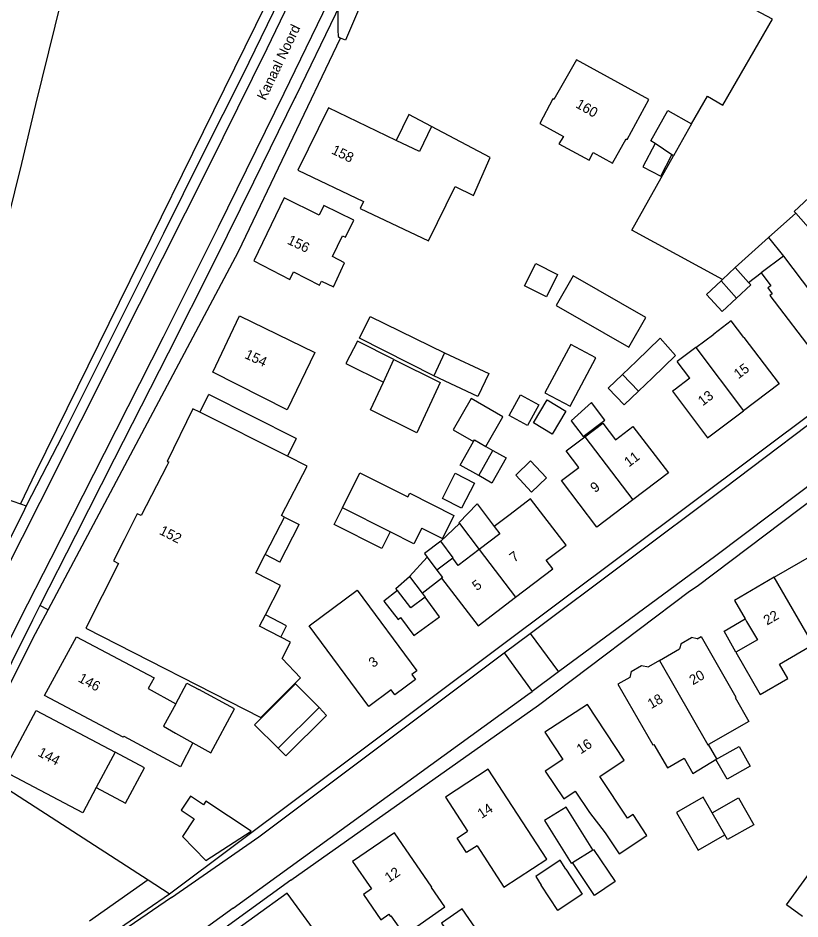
# Model space of a CAD drawing. Extents: x 194485 to 197793, y 468269 to 470822.
# Drawn here: x 194997.9 to 195092.1, y 470276.1 to 470384.6 of the extents above; entities that cross this region are included whole.
import ezdxf

# ---------------------------------------------------------------- set-up
doc = ezdxf.new("R2010")
doc.units = 0
for name, color, linetype in [('BGT grensvlak gebouwinstallatie plus 1', 7, 'Continuous'), ('BGT grensvlak onbegroeid terreindeel', 7, 'Continuous'), ('BGT grensvlak ondersteunend wegdeel', 7, 'Continuous'), ('BGT grensvlak overig bouwwerk uitbreiding populatie', 7, 'Continuous'), ('BGT grensvlak pand op maaiveld', 7, 'Continuous'), ('BGT grensvlak pand op maaiveld LR', 7, 'Continuous'), ('BGT grensvlak waterdeel', 7, 'Continuous'), ('BGT grensvlak wegdeel', 7, 'Continuous'), ('BGT tekst huisnummerreeks', 7, 'Continuous'), ('BGT tekst openbare ruimte label weg', 7, 'Continuous')]:
    doc.layers.add(name, color=color, linetype=linetype)

msp = doc.modelspace()

# ---------------------------------------------------------------- linework, layer by layer
at = {"layer": 'BGT grensvlak gebouwinstallatie plus 1'}
for p, q in [((195074.66, 470369.5), (195073.18, 470366.7)), ((195075.34, 470365.56), (195076.7, 470368.13)), ((195073.18, 470366.7), (195075.34, 470365.56)), ((195049.3, 470344.29), (195054.61, 470341.77)), ((195054.61, 470341.77), (195053.31, 470339.01)), ((195053.31, 470339.01), (195047.99, 470341.52)), ((195019.8, 470337.11), (195020.88, 470339.26)), ((195031.42, 470333.96), (195020.88, 470339.26)), ((195066.99, 470338.3), (195064.56, 470336.08)), ((195031.42, 470333.96), (195030.34, 470331.82)), ((195054.27, 470333), (195055.12, 470332.52)), ((195036, 470323.59), (195037, 470325.59)), ((195029.98, 470324.49), (195031.76, 470323.58)), ((195029.45, 470319.07), (195031.76, 470323.58)), ((195041.73, 470320.7), (195036, 470323.59)), ((195051.07, 470323.73), (195048.83, 470321.58)), ((195051.07, 470323.73), (195053.47, 470320.57)), ((195042.74, 470322.7), (195041.73, 470320.7)), ((195029.45, 470319.07), (195027.67, 470319.98)), ((195047.19, 470319.65), (195045.05, 470317.34)), ((195047.19, 470319.65), (195048.36, 470318.09)), ((195046.57, 470315.34), (195048.93, 470317.13)), ((195030.24, 470311.39), (195027.69, 470312.69)), ((195029.54, 470310.03), (195030.24, 470311.39)), ((195034.16, 470301.54), (195035.07, 470300.58)), ((195035.07, 470300.58), (195030.14, 470295.73)), ((195018.95, 470297.3), (195021.11, 470296.09)), ((195030.14, 470295.73), (195029.24, 470296.63))]:
    msp.add_line(p, q, dxfattribs=at)
for points in [[(195047.73, 470371.53), (195044.99, 470372.98), (195043.46, 470369.88)], [(195062.73, 470349.98), (195071.51, 470344.96), (195073.54, 470348.52), (195064.77, 470353.54), (195062.73, 470349.98)], [(195043.18, 470343.48), (195048.75, 470340.7), (195045.93, 470334.65), (195040.35, 470337.42), (195041.91, 470340.75)], [(195054.27, 470333), (195056.33, 470336.55), (195052.51, 470338.76), (195050.33, 470335), (195052.78, 470333.58)], [(195064.56, 470336.08), (195066, 470334.19), (195068.6, 470336.16), (195066.99, 470338.3)], [(195053.41, 470329.49), (195051.18, 470330.75), (195052.78, 470333.58)], [(195052.78, 470333.58), (195052.9, 470333.78), (195054.27, 470333)], [(195051.07, 470323.73), (195051.01, 470323.81), (195053.2, 470326.07), (195055.27, 470323.34)], [(195048.83, 470321.58), (195046.86, 470320.1), (195047.19, 470319.65)], [(195050.28, 470319.52), (195050.33, 470319.57), (195048.83, 470321.58)], [(195043.61, 470315.63), (195041.98, 470314.35), (195043.7, 470312.15), (195043.99, 470312.38)], [(195043.99, 470312.38), (195045.59, 470310.2), (195048.69, 470312.46), (195046.96, 470314.83)], [(195084.4, 470308.22), (195082.97, 470310.76), (195085.52, 470312.21)], [(195016.89, 470301.99), (195018.23, 470304.48), (195019.68, 470303.7)], [(195021.11, 470296.09), (195023.96, 470301.4), (195019.68, 470303.7)], [(195007.3, 470291.9), (195010.84, 470290.01), (195013.12, 470294.27), (195009.58, 470296.16)], [(195081.56, 470288.85), (195084.72, 470290.65), (195086.57, 470287.42), (195083.41, 470285.62), (195083.06, 470286.22)], [(195067.15, 470284.4), (195067.23, 470284.44), (195069.85, 470280.57), (195067.38, 470278.9), (195064.7, 470282.86)]]:
    msp.add_lwpolyline(points, dxfattribs=at)
at = {"layer": 'BGT grensvlak onbegroeid terreindeel'}
msp.add_line((194992.78, 470294.18), (195013.57, 470280.76), dxfattribs=at)
for points in [[(195041.51, 470391.74), (195037.36, 470381.96), (195036.75, 470382.21)], [(195079.05, 470371.86), (195080.98, 470375.2), (195082.83, 470374.13), (195088.81, 470384.47), (195076, 470391.3)], [(195082.8, 470353.13), (195071.87, 470359.06), (195076.89, 470368.01)]]:
    msp.add_lwpolyline(points, dxfattribs=at)
at = {"layer": 'BGT grensvlak ondersteunend wegdeel'}
msp.add_lwpolyline([(195038.2, 470408.92), (195032.8, 470396.59), (195000, 470329.85), (194998.17, 470326.1)], dxfattribs=at)
at = {"layer": 'BGT grensvlak overig bouwwerk uitbreiding populatie'}
msp.add_line((195053.41, 470329.49), (195055.12, 470332.52), dxfattribs=at)
for points in [[(195062.92, 470353.71), (195061.57, 470351.04), (195058.94, 470352.37), (195060.3, 470355.04), (195062.92, 470353.71)], [(195060.65, 470338.01), (195059.3, 470335.53), (195057.08, 470336.73), (195058.43, 470339.21), (195060.65, 470338.01)], [(195061.65, 470338.6), (195063.9, 470337.24), (195062.24, 470334.49), (195059.99, 470335.84), (195061.65, 470338.6)], [(195055.12, 470332.52), (195056.71, 470331.62), (195054.99, 470328.59), (195053.41, 470329.49)], [(195050.56, 470329.77), (195052.88, 470328.59), (195051.34, 470325.56), (195049.02, 470326.74), (195050.56, 470329.77)]]:
    msp.add_lwpolyline(points, dxfattribs=at)
at = {"layer": 'BGT grensvlak pand op maaiveld'}
for p, q in [((195047.73, 470371.53), (195046.25, 470368.53)), ((195054.8, 470367.8), (195047.73, 470371.53)), ((195079.05, 470371.86), (195076.89, 470368.01)), ((195046.25, 470368.53), (195043.46, 470369.88)), ((195076.7, 470368.13), (195074.66, 470369.5)), ((195076.89, 470368.01), (195076.7, 470368.13)), ((195034.73, 470362.03), (195034.17, 470360.86)), ((195038.35, 470360.28), (195034.73, 470362.03)), ((195037.35, 470358.2), (195038.35, 470360.28)), ((195091.62, 470361.12), (195088.35, 470358.17)), ((195036.99, 470358.37), (195037.35, 470358.2)), ((195088.35, 470358.17), (195084.31, 470354.54)), ((195082.8, 470353.13), (195084.31, 470354.54)), ((195085.94, 470352.76), (195087.44, 470353.9)), ((195082.64, 470352.97), (195082.8, 470353.13)), ((195047.99, 470341.52), (195039.05, 470346.06)), ((195079.56, 470344.91), (195081.74, 470346.54)), ((195049.3, 470344.29), (195047.99, 470341.52)), ((195079.56, 470344.91), (195077.33, 470343.23)), ((195041.91, 470340.75), (195043.18, 470343.48)), ((195072.44, 470343.29), (195070.73, 470341.67)), ((195078.86, 470341.22), (195077.33, 470343.23)), ((195072.65, 470339.66), (195074.34, 470341.28)), ((195078.86, 470341.22), (195076.95, 470339.79)), ((195030.34, 470331.82), (195019.8, 470337.11)), ((195063.96, 470332.48), (195066.2, 470334.17)), ((195037, 470325.59), (195039.07, 470329.81)), ((195039.07, 470329.81), (195044.87, 470326.91)), ((195059.76, 470327.5), (195057.86, 470329.54)), ((195042.74, 470322.7), (195037, 470325.59)), ((195057.18, 470324.79), (195055.27, 470323.34)), ((195046.55, 470323.15), (195049.02, 470321.9)), ((195026.55, 470317.78), (195027.67, 470319.98)), ((195043.41, 470315.89), (195045.05, 470317.34)), ((195045.05, 470317.34), (195046.57, 470315.34)), ((195043.61, 470315.63), (195043.41, 470315.89)), ((195046.57, 470315.34), (195046.96, 470314.83)), ((195085.52, 470312.21), (195085.7, 470311.89)), ((195077.8, 470309.26), (195077.61, 470308.6)), ((195077.8, 470309.26), (195079.06, 470309.98)), ((195079.75, 470309.82), (195079.06, 470309.98)), ((195075.19, 470307.21), (195077.61, 470308.6)), ((195075.19, 470307.21), (195073.87, 470306.45)), ((195071.77, 470305.9), (195071.63, 470305.17)), ((195071.77, 470305.9), (195073.04, 470306.62)), ((195073.04, 470306.62), (195073.87, 470306.45)), ((195034.16, 470301.54), (195029.24, 470296.63)), ((195016.87, 470298.47), (195018.95, 470297.3)), ((195009.58, 470296.16), (195007.3, 470291.9)), ((195054.53, 470294.12), (195049.4, 470290.74)), ((195061.62, 470283.26), (195054.53, 470294.12)), ((195007.3, 470291.9), (195005.68, 470288.87)), ((195049.4, 470290.74), (195052.07, 470286.63)), ((195067.15, 470284.4), (195063.93, 470289.54)), ((195083.06, 470286.22), (195081.56, 470288.85)), ((195050.81, 470285.81), (195052.07, 470286.63)), ((195051.94, 470284.06), (195050.81, 470285.81)), ((195079.84, 470284.37), (195083.06, 470286.22)), ((195053.21, 470284.89), (195051.94, 470284.06)), ((195053.21, 470284.89), (195056.45, 470279.9)), ((195064.7, 470282.86), (195067.15, 470284.4)), ((195056.45, 470279.9), (195061.62, 470283.26)), ((195063.91, 470282.07), (195065.87, 470279.04)), ((195062.94, 470277.07), (195060.95, 470280.14)), ((195065.87, 470279.04), (195062.94, 470277.07))]:
    msp.add_line(p, q, dxfattribs=at)
for points in [[(195065.18, 470379.57), (195062.46, 470374.81), (195062.32, 470374.89), (195060.79, 470371.93), (195063.64, 470370.36), (195063.08, 470369.45), (195066.7, 470367.5), (195067.18, 470368.42), (195069.52, 470367.12), (195071.16, 470370.05), (195071.28, 470369.98), (195073.92, 470374.79), (195065.18, 470379.57)], [(195043.46, 470369.88), (195035.3, 470373.79), (195031.61, 470366.27), (195039.52, 470362.51)], [(195074.66, 470369.5), (195074.16, 470369.84), (195076.21, 470373.48), (195079.05, 470371.86)], [(195050.56, 470364.31), (195052.76, 470363.23), (195054.8, 470367.8)], [(195039.52, 470362.51), (195039.1, 470361.66), (195047.34, 470357.76), (195050.56, 470364.31)], [(195034.17, 470360.86), (195029.95, 470362.95), (195026.29, 470355.35)], [(195091.62, 470361.12), (195091.44, 470361.32), (195093.18, 470362.94)], [(195026.29, 470355.35), (195030.63, 470353.1), (195031.1, 470354.03), (195034.21, 470352.44), (195034.45, 470352.9), (195035.9, 470352.22), (195037.22, 470355.11), (195035.79, 470355.88), (195036.99, 470358.37)], [(195087.44, 470353.9), (195088.6, 470352.36), (195088.25, 470352.1), (195088.78, 470351.4), (195088.51, 470351.2), (195094.08, 470343.88), (195097.36, 470346.35)], [(195084.46, 470350.86), (195082.74, 470349.25), (195080.87, 470351.32), (195082.64, 470352.97)], [(195085.94, 470352.76), (195086.2, 470352.48), (195084.46, 470350.86)], [(195021.36, 470341.93), (195024.57, 470348.75), (195033.66, 470344.33), (195030.3, 470337.43), (195021.36, 470341.93)], [(195039.05, 470346.06), (195040.34, 470348.65), (195049.3, 470344.29)], [(195085.35, 470346.14), (195083.83, 470348.12), (195081.74, 470346.54)], [(195072.44, 470343.29), (195075.28, 470346.05), (195077.14, 470343.95), (195074.34, 470341.28)], [(195085.35, 470346.14), (195089.63, 470340.53), (195085.31, 470337.27)], [(195043.18, 470343.48), (195038.78, 470345.67), (195037.4, 470343), (195041.91, 470340.75)], [(195064.51, 470345.28), (195061.39, 470339.47), (195064.42, 470337.85), (195067.53, 470343.66), (195064.51, 470345.28)], [(195070.73, 470341.67), (195069.01, 470340.04), (195070.93, 470338), (195072.65, 470339.66)], [(195076.95, 470339.79), (195076.75, 470339.64), (195080.99, 470334.02), (195085.31, 470337.27)], [(195019.8, 470337.11), (195018.95, 470337.54), (195015.86, 470331.2), (195016.06, 470331.14), (195015.81, 470330.67), (195012.72, 470324.69), (195012.23, 470324.86), (195010.67, 470321.76), (195009.39, 470319.2)], [(195066.2, 470334.17), (195068.35, 470335.8), (195069.88, 470333.81), (195071.99, 470335.41), (195076.29, 470329.82), (195071.97, 470326.55)], [(195063.37, 470328.88), (195065.48, 470330.48), (195063.96, 470332.48)], [(195029.98, 470324.49), (195029.65, 470324.67), (195032.71, 470330.62), (195030.34, 470331.82)], [(195059.76, 470327.5), (195061.57, 470329.23), (195059.63, 470331.25), (195057.86, 470329.54)], [(195071.97, 470326.55), (195067.66, 470323.28), (195063.37, 470328.88)], [(195044.87, 470326.91), (195045.1, 470327.35), (195050.41, 470324.66), (195049.02, 470321.9)], [(195061.55, 470319.29), (195063.95, 470321.1), (195059.66, 470326.68), (195057.18, 470324.79)], [(195027.67, 470319.98), (195029.51, 470323.57), (195029.98, 470324.49)], [(195055.27, 470323.34), (195055.95, 470322.46), (195053.47, 470320.57)], [(195046.55, 470323.15), (195045.59, 470321.26), (195042.74, 470322.7)], [(195053.47, 470320.57), (195050.94, 470318.65), (195050.28, 470319.52)], [(195089.03, 470317.23), (195093.84, 470320.01), (195096.54, 470315.22), (195099.07, 470316.68)], [(195009.39, 470319.2), (195010, 470318.89), (195006.04, 470311.12), (195027.13, 470300.35), (195031.92, 470305.12), (195029.73, 470307.46), (195030.73, 470309.42), (195029.54, 470310.03)], [(195050.28, 470319.52), (195050.27, 470319.54), (195048.36, 470318.09)], [(195057.84, 470314.82), (195062.35, 470318.25), (195061.55, 470319.29)], [(195027.69, 470312.69), (195029.51, 470316.26), (195026.55, 470317.78)], [(195048.36, 470318.09), (195048.35, 470318.08), (195049.02, 470317.2), (195048.93, 470317.13)], [(195048.93, 470317.13), (195053.33, 470311.39), (195057.84, 470314.82)], [(195089.03, 470317.23), (195084.22, 470314.44), (195085.52, 470312.21)], [(195032.96, 470311.37), (195038.77, 470315.69), (195045.96, 470305.97), (195045.35, 470305.52), (195045.8, 470304.91), (195043.31, 470303.08), (195042.87, 470303.67), (195040.15, 470301.66), (195032.96, 470311.37)], [(195046.96, 470314.83), (195045.22, 470313.57), (195043.61, 470315.63)], [(195029.54, 470310.03), (195026.99, 470311.33), (195027.69, 470312.69)], [(195085.7, 470311.89), (195086.99, 470309.69), (195084.4, 470308.22)], [(195001.07, 470302.98), (195004.92, 470310.05), (195014.29, 470305.11), (195013.58, 470303.83), (195016.89, 470301.99)], [(195079.75, 470309.82), (195080.2, 470310.08), (195084.4, 470302.78), (195084.3, 470302.73), (195085.95, 470299.87), (195081.09, 470297.1)], [(195084.4, 470308.22), (195087.32, 470303.1), (195090.66, 470305.04), (195089.66, 470306.77), (195093.73, 470309.12)], [(195071.63, 470305.17), (195070.18, 470304.34), (195074.4, 470297.05), (195074.5, 470297.1), (195076.14, 470294.27), (195078.18, 470295.43), (195079.22, 470293.61), (195082.09, 470295.35), (195081.09, 470297.1)], [(195029.24, 470296.63), (195026.4, 470299.46), (195031.32, 470304.38), (195034.16, 470301.54)], [(195018.95, 470297.3), (195017.46, 470294.39), (195010.68, 470298.05), (195010.55, 470297.95), (195001.07, 470302.98)], [(195016.89, 470301.99), (195015.43, 470299.28), (195016.87, 470298.47)], [(195061.37, 470298.57), (195063.55, 470295.27), (195061.43, 470293.86), (195063.65, 470290.54), (195065.01, 470291.45), (195066.74, 470288.89), (195068.66, 470286.46), (195070.33, 470283.92), (195073.68, 470286.12), (195072.01, 470288.67), (195071.32, 470288.21), (195068.01, 470293.25), (195070.93, 470295.19), (195066.5, 470301.9), (195061.37, 470298.57)], [(195005.68, 470288.87), (194996.18, 470293.89), (195000.05, 470301.19), (195009.58, 470296.16)], [(195082, 470295.28), (195084.8, 470296.86), (195086.14, 470294.49), (195083.33, 470292.92), (195082, 470295.28)], [(195018.67, 470290.86), (195017.56, 470289.18), (195019.12, 470288.14), (195017.72, 470286.01), (195020.52, 470283.12), (195025.99, 470286.65), (195020.53, 470290.27), (195020.24, 470289.83), (195018.67, 470290.86)], [(195081.56, 470288.85), (195080.47, 470290.76), (195077.25, 470288.89), (195079.84, 470284.37)], [(195063.93, 470289.54), (195061.33, 470287.91), (195064.55, 470282.77), (195064.7, 470282.86)], [(195038.21, 470282.98), (195040.48, 470279.68), (195039.5, 470279), (195041.6, 470275.96), (195042.59, 470276.64), (195042.75, 470276.4), (195042.81, 470276.44), (195044.46, 470274.12), (195049.34, 470277.51), (195047.72, 470279.85), (195047.77, 470279.89), (195043.24, 470286.43), (195038.21, 470282.98)], [(195063.91, 470282.07), (195063.24, 470283.15), (195060.27, 470281.2), (195060.95, 470280.14)], [(195092.43, 470276.35), (195090.5, 470277.78), (195093.78, 470282.31)], [(195022.54, 470273.54), (195027.25, 470267.11), (195035.01, 470272.76), (195030.31, 470279.19), (195022.54, 470273.54)], [(195051.41, 470277.27), (195048.92, 470275.55), (195053.22, 470269.37), (195055.72, 470271.06), (195051.41, 470277.27)]]:
    msp.add_lwpolyline(points, dxfattribs=at)
at = {"layer": 'BGT grensvlak pand op maaiveld LR'}
for p, q in [((195093.44, 470359.05), (195091.62, 470361.12)), ((195088.35, 470358.17), (195090.14, 470355.94)), ((195090.14, 470355.94), (195087.44, 470353.9)), ((195090.14, 470355.94), (195097.36, 470346.35)), ((195084.31, 470354.54), (195085.94, 470352.76)), ((195084.46, 470350.86), (195082.64, 470352.97)), ((195079.56, 470344.91), (195085.31, 470337.27)), ((195072.65, 470339.66), (195070.73, 470341.67)), ((195066.2, 470334.17), (195071.97, 470326.55)), ((195053.47, 470320.57), (195057.84, 470314.82)), ((195093.73, 470309.12), (195089.03, 470317.23))]:
    msp.add_line(p, q, dxfattribs=at)
msp.add_lwpolyline([(195075.19, 470307.21), (195081.01, 470297.05), (195081.09, 470297.1)], dxfattribs=at)
at = {"layer": 'BGT grensvlak waterdeel'}
msp.add_lwpolyline([(194988.95, 470329.23), (194998.33, 470367.1), (195000.02, 470374.2), (195011.71, 470421.58)], dxfattribs=at)
at = {"layer": 'BGT grensvlak wegdeel'}
for p, q in [((195016.12, 470279.09), (195209.6, 470423.9)), ((194992.2, 470328.12), (194998.17, 470326.1)), ((194998.17, 470326.1), (194998.88, 470325.84)), ((195081.97, 470319.83), (195063.04, 470305.85)), ((195001.51, 470313.33), (195000.51, 470313.83)), ((195056.48, 470308.12), (195059.62, 470310.48)), ((195059.62, 470310.48), (195063.04, 470305.85)), ((195056.48, 470308.12), (195059.83, 470303.48)), ((195063.04, 470305.85), (195059.83, 470303.48)), ((195013.57, 470280.76), (195006.51, 470275.78)), ((195008.03, 470273.56), (195016.12, 470279.09)), ((195023.79, 470277.36), (194992.13, 470254.56))]:
    msp.add_line(p, q, dxfattribs=at)
for points in [[(194974.85, 470268.64), (194978.75, 470279.13), (194982.01, 470287.71), (194984.36, 470293.32), (194986.54, 470298.03), (194988.25, 470301.71), (194992.03, 470309.33), (194996.3, 470317.87), (195000.53, 470326.28), (195005.47, 470336.11), (195012.51, 470350.16), (195020.83, 470366.66), (195027.92, 470380.96), (195035.87, 470397.5), (195041.54, 470410.02), (195043.12, 470413.93), (195045.57, 470420.53), (195046.87, 470424.34)], [(194977.99, 470267.48), (194981.27, 470275.66), (194984.74, 470283.78), (194989.45, 470294.37), (194992.89, 470301.64), (194998.15, 470312.23), (195001.87, 470319.55), (195008.3, 470332.2), (195015.43, 470346.21), (195022.05, 470359.46), (195029.96, 470375.57), (195038.65, 470393.46), (195044.33, 470406.23), (195046.4, 470411.62), (195049.27, 470419.54), (195050.58, 470423.31)], [(195039.39, 470408.42), (195038.31, 470405.9), (195033.79, 470396.03), (195030.07, 470388.28), (195024.99, 470377.79), (195020.16, 470368.2), (195015.43, 470358.64), (195010.02, 470347.89), (195003.22, 470334.33), (194998.88, 470325.84)], [(195036.43, 470385.67), (195036.15, 470385.08), (195031.35, 470375.21), (195031.26, 470375.02), (195026.27, 470364.83), (195021.46, 470355.17), (195015.99, 470344.24), (195009.46, 470331.47), (195004.81, 470322.26), (195000.51, 470313.83)], [(195036.43, 470385.67), (195036.42, 470383.18), (195036.46, 470382.4), (195036.75, 470382.21)], [(195001.51, 470313.33), (195024.47, 470356.48), (195036.75, 470382.21)], [(195059.62, 470310.48), (195082.97, 470327.97), (195127.95, 470361.95), (195139.08, 470370.27)], [(195105.46, 470337.51), (195088.65, 470324.85), (195081.97, 470319.83)], [(195030.77, 470280.72), (195060.6, 470301.84), (195078.82, 470315.57), (195079.72, 470316.15), (195106.29, 470336.19), (195107.36, 470336.79)], [(194998.88, 470325.84), (194998.65, 470325.4), (194993.47, 470315.03), (194988.47, 470304.99), (194984.52, 470296.76)], [(195000.51, 470313.83), (194999.61, 470312.08), (194994.59, 470302.02), (194991.26, 470295.03)], [(194992.04, 470294.66), (195000, 470310.45), (195001.51, 470313.33)], [(195016.39, 470278.66), (195026.92, 470285.96), (195056.48, 470308.12)], [(195023.79, 470277.36), (195059.34, 470303.12), (195059.83, 470303.48)], [(195030.77, 470280.72), (195000, 470258.4), (194997.89, 470256.89)], [(195013.57, 470280.76), (195016.09, 470279.14), (195016.12, 470279.09)], [(195016.39, 470278.66), (194988.82, 470259.83), (194988.78, 470259.89)]]:
    msp.add_lwpolyline(points, dxfattribs=at)

# ---------------------------------------------------------------- texts
at = {"layer": 'BGT tekst huisnummerreeks'}
for s, rotation, p in [('160', 330.2, (195064.99, 470373.91)), ('158', 333.9, (195035.56, 470368.33)), ('156', 334.3, (195030.24, 470357.46)), ('154', 334.8, (195025.1, 470343.68)), ('15', 37, (195084.71, 470341.08)), ('13', 37, (195080.39, 470337.82)), ('11', 37.2, (195071.5, 470330.46)), ('9', 37.2, (195067.42, 470327.36)), ('152', 332.9, (195014.81, 470322.48)), ('7', 37.2, (195057.69, 470318.98)), ('5', 37.2, (195053.18, 470315.55)), ('22', 30.1, (195088.16, 470311.41)), ('3', 36.6, (195040.69, 470306.29)), ('20', 29.8, (195079.21, 470304.21)), ('146', 331.5, (195005.03, 470304.72)), ('18', 29.8, (195074.19, 470301.34)), ('16', 33, (195065.69, 470295.88)), ('144', 332.1, (195000.16, 470295.77)), ('14', 33.4, (195053.75, 470288.1)), ('12', 34.4, (195042.59, 470280.41))]:
    msp.add_text(s, height=1.2, rotation=rotation, dxfattribs=at).set_placement(p)
at = {"layer": 'BGT tekst openbare ruimte label weg'}
msp.add_text('Kanaal Noord', height=1.2, rotation=64.4, dxfattribs=at).set_placement((195027.7, 470374.62))

doc.saveas('drawing.dxf')
